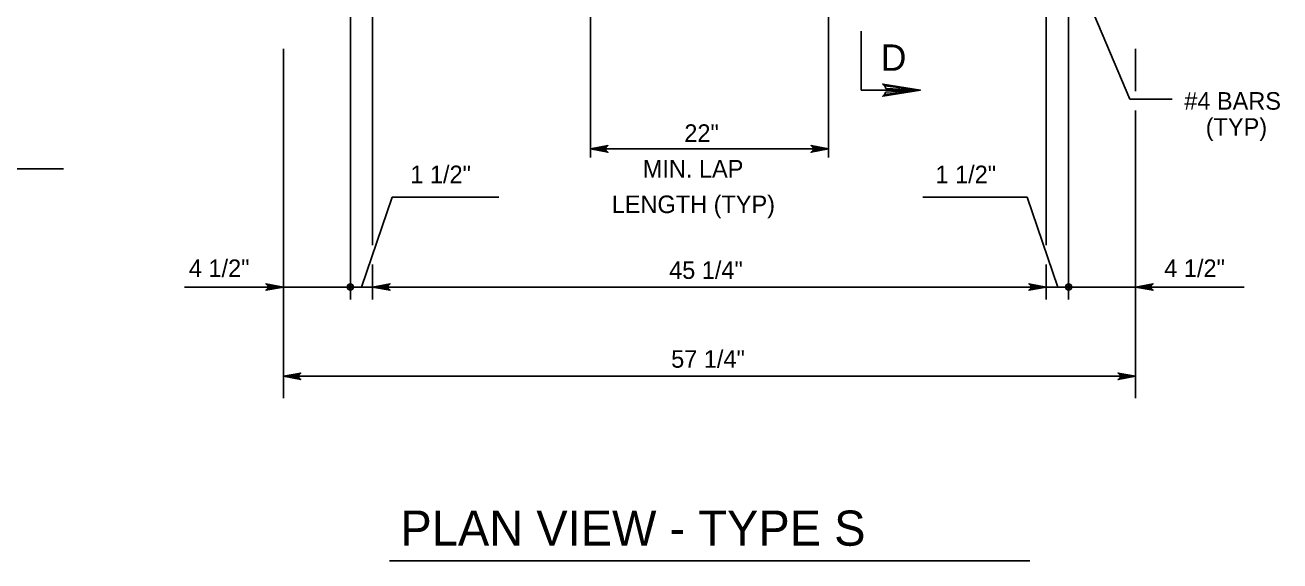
# Model space of a CAD drawing. Extents: x 2087776 to 2104538, y 970919 to 982612.
# Drawn here: x 2094687 to 2095390, y 981806 to 982106 of the extents above; entities that cross this region are included whole.
import ezdxf

# ---------------------------------------------------------------- set-up
doc = ezdxf.new("R2010")
doc.units = 0
doc.layers.add('1', color=7, linetype='Continuous')

msp = doc.modelspace()

# ---------------------------------------------------------------- linework, layer by layer
at = {"layer": '1'}
for p, q in [((2094881.77, 982154.87), (2094881.77, 981982.34)), ((2095258.86, 982154.87), (2095258.86, 981982.34)), ((2094869.27, 982135.18), (2094869.27, 981951.86)), ((2095271.36, 982135.18), (2095271.36, 981951.86)), ((2095278.32, 982128.71), (2095305.68, 982064.04)), ((2095003.64, 982121.17), (2095003.64, 982031.41)), ((2095136.98, 982121.17), (2095136.98, 982031.41)), ((2094831.77, 981896.76), (2094831.77, 982092.18)), ((2095308.85, 982092.18), (2095308.85, 982068.66)), ((2095305.68, 982064.04), (2095329.34, 982064.04)), ((2095308.85, 982057.82), (2095308.85, 981896.76)), ((2095003.64, 982036.23), (2095136.98, 982036.23)), ((2094471.35, 982025.17), (2094708.77, 982025.17)), ((2094892.7, 982009.24), (2094875.48, 981958.92)), ((2094892.7, 982009.24), (2094952.36, 982009.24)), ((2095248.11, 982009.24), (2095189.73, 982009.24)), ((2095248.11, 982009.24), (2095265.34, 981958.92)), ((2094881.77, 981971.58), (2094881.77, 981951.86)), ((2095258.86, 981971.58), (2095258.86, 981951.86)), ((2094776.52, 981958.92), (2095369.59, 981958.92)), ((2094831.77, 981908.92), (2095308.85, 981908.92)), ((2094891.17, 981805.58), (2095249.56, 981805.58))]:
    msp.add_line(p, q, dxfattribs=at)
for points in [[(2095155.28, 982102.21), (2095155.28, 982069.14), (2095188.35, 982069.14)], [(2095168.33, 982066.63), (2095169.08, 982068.08), (2095188.35, 982069.14), (2095168.33, 982066.63), (2095167.31, 982065.75), (2095188.35, 982069.14), (2095169.09, 982070.1), (2095168.39, 982071.53), (2095188.35, 982069.14), (2095167.31, 982072.49), (2095168.39, 982071.53)], [(2095003.64, 982036.23), (2095013.43, 982038.07), (2095013.05, 982037.8), (2095012.68, 982037.54), (2095012.48, 982037.22), (2095012.29, 982036.89), (2095012.23, 982036.56), (2095012.17, 982036.23), (2095012.23, 982035.9), (2095012.29, 982035.58), (2095012.48, 982035.25), (2095012.68, 982034.92), (2095013.05, 982034.66), (2095013.43, 982034.4), (2095003.64, 982036.23), (2095013.05, 982034.66), (2095012.68, 982034.92), (2095003.64, 982036.23), (2095012.48, 982035.25), (2095012.29, 982035.58), (2095003.64, 982036.23), (2095012.23, 982035.9), (2095012.17, 982036.23), (2095003.64, 982036.23), (2095012.23, 982036.56), (2095012.29, 982036.89), (2095003.64, 982036.23), (2095012.48, 982037.22), (2095012.68, 982037.54), (2095003.64, 982036.23), (2095013.05, 982037.8)], [(2095136.98, 982036.23), (2095127.2, 982034.4), (2095127.58, 982034.66), (2095127.95, 982034.92), (2095128.15, 982035.25), (2095128.34, 982035.58), (2095128.4, 982035.9), (2095128.45, 982036.23), (2095128.4, 982036.56), (2095128.34, 982036.89), (2095128.15, 982037.22), (2095127.95, 982037.54), (2095127.58, 982037.8), (2095127.2, 982038.07), (2095136.98, 982036.23), (2095127.58, 982037.8), (2095127.95, 982037.54), (2095136.98, 982036.23), (2095128.15, 982037.22), (2095128.34, 982036.89), (2095136.98, 982036.23), (2095128.4, 982036.56), (2095128.45, 982036.23), (2095136.98, 982036.23), (2095128.4, 982035.9), (2095128.34, 982035.58), (2095136.98, 982036.23), (2095128.15, 982035.25), (2095127.95, 982034.92), (2095136.98, 982036.23), (2095127.58, 982034.66)], [(2094831.77, 981958.92), (2094821.99, 981957.08), (2094822.37, 981957.34), (2094822.74, 981957.6), (2094822.94, 981957.93), (2094823.13, 981958.26), (2094823.19, 981958.59), (2094823.24, 981958.92), (2094823.19, 981959.24), (2094823.13, 981959.57), (2094822.94, 981959.9), (2094822.74, 981960.23), (2094822.37, 981960.49), (2094821.99, 981960.75), (2094831.77, 981958.92), (2094822.37, 981960.49), (2094822.74, 981960.23), (2094831.77, 981958.92), (2094822.94, 981959.9), (2094823.13, 981959.57), (2094831.77, 981958.92), (2094823.19, 981959.24), (2094823.24, 981958.92), (2094831.77, 981958.92), (2094823.19, 981958.59), (2094823.13, 981958.26), (2094831.77, 981958.92), (2094822.94, 981957.93), (2094822.74, 981957.6), (2094831.77, 981958.92), (2094822.37, 981957.34)], [(2094881.77, 981958.92), (2094891.55, 981960.75), (2094891.18, 981960.49), (2094890.8, 981960.23), (2094890.61, 981959.9), (2094890.41, 981959.57), (2094890.36, 981959.24), (2094890.3, 981958.92), (2094890.36, 981958.59), (2094890.41, 981958.26), (2094890.61, 981957.93), (2094890.8, 981957.6), (2094891.18, 981957.34), (2094891.55, 981957.08), (2094881.77, 981958.92), (2094891.18, 981957.34), (2094890.8, 981957.6), (2094881.77, 981958.92), (2094890.61, 981957.93), (2094890.41, 981958.26), (2094881.77, 981958.92), (2094890.36, 981958.59), (2094890.3, 981958.92), (2094881.77, 981958.92), (2094890.36, 981959.24), (2094890.41, 981959.57), (2094881.77, 981958.92), (2094890.61, 981959.9), (2094890.8, 981960.23), (2094881.77, 981958.92), (2094891.18, 981960.49)], [(2095258.86, 981958.92), (2095249.07, 981957.08), (2095249.45, 981957.34), (2095249.83, 981957.6), (2095250.02, 981957.93), (2095250.22, 981958.26), (2095250.27, 981958.59), (2095250.33, 981958.92), (2095250.27, 981959.24), (2095250.22, 981959.57), (2095250.02, 981959.9), (2095249.83, 981960.23), (2095249.45, 981960.49), (2095249.07, 981960.75), (2095258.86, 981958.92), (2095249.45, 981960.49), (2095249.83, 981960.23), (2095258.86, 981958.92), (2095250.02, 981959.9), (2095250.22, 981959.57), (2095258.86, 981958.92), (2095250.27, 981959.24), (2095250.33, 981958.92), (2095258.86, 981958.92), (2095250.27, 981958.59), (2095250.22, 981958.26), (2095258.86, 981958.92), (2095250.02, 981957.93), (2095249.83, 981957.6), (2095258.86, 981958.92), (2095249.45, 981957.34)], [(2095308.85, 981958.92), (2095318.64, 981960.75), (2095318.26, 981960.49), (2095317.89, 981960.23), (2095317.69, 981959.9), (2095317.5, 981959.57), (2095317.44, 981959.24), (2095317.38, 981958.92), (2095317.44, 981958.59), (2095317.5, 981958.26), (2095317.69, 981957.93), (2095317.89, 981957.6), (2095318.26, 981957.34), (2095318.64, 981957.08), (2095308.85, 981958.92), (2095318.26, 981957.34), (2095317.89, 981957.6), (2095308.85, 981958.92), (2095317.69, 981957.93), (2095317.5, 981958.26), (2095308.85, 981958.92), (2095317.44, 981958.59), (2095317.38, 981958.92), (2095308.85, 981958.92), (2095317.44, 981959.24), (2095317.5, 981959.57), (2095308.85, 981958.92), (2095317.69, 981959.9), (2095317.89, 981960.23), (2095308.85, 981958.92), (2095318.26, 981960.49)], [(2094831.77, 981908.92), (2094841.56, 981910.75), (2094841.18, 981910.49), (2094840.81, 981910.23), (2094840.61, 981909.9), (2094840.42, 981909.57), (2094840.36, 981909.24), (2094840.3, 981908.92), (2094840.36, 981908.59), (2094840.42, 981908.26), (2094840.61, 981907.93), (2094840.81, 981907.6), (2094841.18, 981907.34), (2094841.56, 981907.08), (2094831.77, 981908.92), (2094841.18, 981907.34), (2094840.81, 981907.6), (2094831.77, 981908.92), (2094840.61, 981907.93), (2094840.42, 981908.26), (2094831.77, 981908.92), (2094840.36, 981908.59), (2094840.3, 981908.92), (2094831.77, 981908.92), (2094840.36, 981909.24), (2094840.42, 981909.57), (2094831.77, 981908.92), (2094840.61, 981909.9), (2094840.81, 981910.23), (2094831.77, 981908.92), (2094841.18, 981910.49)], [(2095308.85, 981908.92), (2095299.07, 981907.08), (2095299.45, 981907.34), (2095299.82, 981907.6), (2095300.02, 981907.93), (2095300.21, 981908.26), (2095300.27, 981908.59), (2095300.32, 981908.92), (2095300.27, 981909.24), (2095300.21, 981909.57), (2095300.02, 981909.9), (2095299.82, 981910.23), (2095299.45, 981910.49), (2095299.07, 981910.75), (2095308.85, 981908.92), (2095299.45, 981910.49), (2095299.82, 981910.23), (2095308.85, 981908.92), (2095300.02, 981909.9), (2095300.21, 981909.57), (2095308.85, 981908.92), (2095300.27, 981909.24), (2095300.32, 981908.92), (2095308.85, 981908.92), (2095300.27, 981908.59), (2095300.21, 981908.26), (2095308.85, 981908.92), (2095300.02, 981907.93), (2095299.82, 981907.6), (2095308.85, 981908.92), (2095299.45, 981907.34)]]:
    msp.add_lwpolyline(points, dxfattribs=at)
for centre, radius in [((2094869.27, 981958.92), 1.75), ((2094869.27, 981958.92), 0.875), ((2095271.36, 981958.92), 1.75), ((2095271.36, 981958.92), 0.875)]:
    msp.add_circle(centre, radius, dxfattribs=at)

# ---------------------------------------------------------------- texts
for s, height, p in [('D', 14.76, (2095166.27, 982079.98)), ('#4 BARS', 9.843, (2095336.07, 982058.18)), ('(TYP)', 9.843, (2095348.09, 982043.61)), ('22"', 9.843, (2095056.22, 982040.15)), ('1 1/2"', 9.843, (2094902.84, 982017.05)), ('MIN. LAP', 9.843, (2095032.97, 982020.22)), ('1 1/2"', 9.843, (2095196.79, 982017.05)), ('LENGTH (TYP)', 9.8425, (2095015.58, 982000.3)), ('45 1/4"', 9.843, (2095047.71, 981963.48)), ('57 1/4"', 9.843, (2095048.86, 981913.72)), ('PLAN VIEW - TYPE S', 19.685, (2094897.28, 981814.08))]:
    msp.add_text(s, height=height, dxfattribs=at).set_placement(p)
for p in [(2094778.88, 981964.5), (2095324.89, 981964.5)]:
    msp.add_text('4 1/2"', height=9.843, rotation=360, dxfattribs=at).set_placement(p)

doc.saveas('drawing.dxf')
